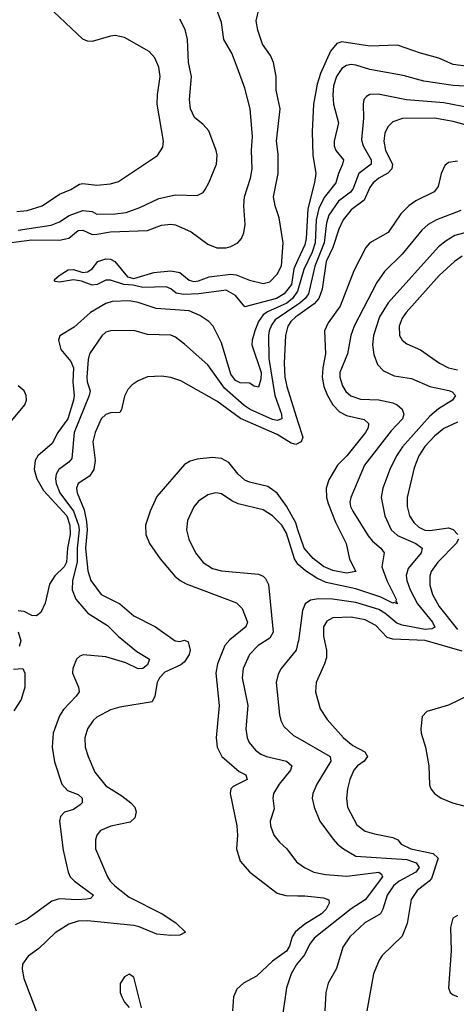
# Model space of a CAD drawing. Header units: inches. Extents: x 1173000 to 1307049, y 522583 to 678455.
# Tile 465 of 617: x 1228797 to 1230684, y 620338 to 624595. Entities that reach past the tile are written whole.
import ezdxf

# ---------------------------------------------------------------- set-up
doc = ezdxf.new("R2010")
doc.units = ezdxf.units.IN
doc.header["$MEASUREMENT"] = 0
doc.layers.add('B2622', color=7, linetype='Continuous')
doc.layers.add('B2632', color=7, linetype='Continuous')

msp = doc.modelspace()

# ---------------------------------------------------------------- linework, layer by layer
at = {"layer": 'B2622', "color": 5}
for points, elevation in [([(1228750, 623630), (1228850, 623643.5), (1228970, 623641.9), (1229010, 623651.4), (1229050, 623684.6), (1229070, 623685.1), (1229110, 623667), (1229130, 623668.3), (1229190, 623677.9), (1229350, 623684.6), (1229410, 623706.6), (1229450, 623711.2), (1229470, 623708.2), (1229537.8, 623677.8), (1229610, 623625.4), (1229650, 623609.4), (1229690, 623609.4), (1229710, 623614.4), (1229739.6, 623630), (1229756.4, 623650), (1229766.6, 623673.4), (1229772.4, 623710), (1229765.8, 623790), (1229768.2, 623830), (1229794.3, 623910), (1229802.5, 623950), (1229799.5, 624030), (1229803.4, 624090), (1229792.7, 624210), (1229770, 624299.3), (1229737.6, 624390), (1229714.8, 624450), (1229679.4, 624510), (1229670, 624582.7), (1229644.8, 624650)], 840), ([(1230000, 623556.6), (1229982.3, 623517.7), (1229971.3, 623450), (1229940.1, 623410), (1229906.7, 623390), (1229770, 623354), (1229730, 623403.5), (1229690, 623426.2), (1229571, 623410), (1229507.1, 623407.1), (1229473.6, 623413.6), (1229450, 623431.9), (1229430, 623440.3), (1229330, 623438), (1229288.2, 623448.2), (1229247, 623450), (1229190, 623469.8), (1229170, 623468.8), (1229132.7, 623450), (1229110, 623448), (1229064.6, 623464.6), (1229030, 623471.2), (1228970, 623460.4), (1228950, 623462.7), (1228946.3, 623470), (1228967.6, 623490), (1229006.5, 623513.5), (1229030, 623514.9), (1229070, 623502.7), (1229090, 623504.7), (1229110, 623518.7), (1229135.4, 623550), (1229170, 623561.2), (1229190, 623560.5), (1229209, 623550), (1229263.9, 623483.9), (1229290, 623475.8), (1229377.4, 623502.6), (1229450, 623509.1), (1229490, 623502), (1229530, 623469.2), (1229550, 623463.5), (1229570, 623465.8), (1229616.6, 623483.4), (1229710, 623495.8), (1229732.7, 623492.7), (1229790, 623469.5), (1229850, 623455.2), (1229878.2, 623461.8), (1229910, 623494.9), (1229928.4, 623531.6), (1229936.4, 623630), (1229919.1, 623739.1), (1229901.2, 623790), (1229894, 623830), (1229913.7, 623930), (1229914.6, 624014.6), (1229907.2, 624070), (1229923.1, 624210), (1229905.6, 624290), (1229905.7, 624350), (1229894.9, 624410), (1229880.8, 624440.8), (1229846.5, 624490), (1229826.4, 624550), (1229818.9, 624590), (1229837.8, 624670)], 820), ([(1228785.5, 623765.5), (1228830, 623770.1), (1228895.1, 623790), (1228970, 623840.5), (1229018.9, 623861.1), (1229055.5, 623884.5), (1229070, 623887.8), (1229130, 623880.1), (1229190, 623886), (1229224.3, 623895.7), (1229392.2, 624007.8), (1229415.9, 624044.1), (1229418.4, 624070), (1229391.7, 624230), (1229392.5, 624270), (1229404.7, 624350), (1229398.7, 624390), (1229382, 624430), (1229357.3, 624457.3), (1229250, 624518), (1229210, 624526.4), (1229190, 624524.2), (1229110, 624501.5), (1229090, 624502.7), (1229070, 624511.1), (1228944.4, 624630)], 880), ([(1228790, 623685.6), (1228933.3, 623706.7), (1228970, 623721.8), (1229011.5, 623748.5), (1229070, 623770.4), (1229110, 623766.1), (1229130, 623754.3), (1229210, 623755.3), (1229257.6, 623762.4), (1229317.1, 623782.9), (1229398.3, 623821.7), (1229470, 623838.2), (1229564.1, 623835.9), (1229590, 623848.8), (1229599.1, 623860.9), (1229615.3, 623890), (1229647.7, 623970), (1229650.8, 624010), (1229647.1, 624030), (1229614.3, 624114.3), (1229590, 624142), (1229552.3, 624172.3), (1229535.5, 624210), (1229531.6, 624250), (1229539.8, 624350), (1229527.1, 624410), (1229521.9, 624510), (1229512.7, 624552.7), (1229490, 624598)], 860), ([(1230000, 623426.3), (1229998.6, 623421.4), (1229976.6, 623390), (1229951.2, 623370), (1229867.6, 623332.4), (1229850, 623319.1), (1229830, 623290), (1229814.2, 623250), (1229801.7, 623210), (1229801.2, 623190), (1229840.2, 623070), (1229838.8, 623041.2), (1229830, 623006.3), (1229810, 623011.1), (1229790, 623024.2), (1229750, 623025.8), (1229730, 623035.9), (1229710, 623062.9), (1229670, 623198.9), (1229633.8, 623270), (1229614, 623290), (1229576.4, 623316.4), (1229530, 623336.7), (1229387.1, 623347.1), (1229310, 623371.9), (1229270, 623379.2), (1229196.3, 623376.3), (1229170, 623368.9), (1229103.9, 623330), (1229033.4, 623266.6), (1228971.1, 623228.9), (1228964.3, 623210), (1228975.7, 623170), (1229018, 623118), (1229030.3, 623090), (1229026.6, 623030), (1229033.3, 622970), (1229029.6, 622950), (1229004.8, 622870), (1228962.7, 622810), (1228937.1, 622762.9), (1228875.1, 622710), (1228863.5, 622690), (1228860.1, 622650), (1228871.4, 622610), (1228900.3, 622560.3), (1229000.6, 622450), (1229014.6, 622410), (1229015.6, 622370), (1229003.3, 622310), (1228999.3, 622250), (1228990, 622229.9), (1228948.8, 622191.2), (1228925.5, 622154.5), (1228907.9, 622072.1), (1228888.4, 622031.6), (1228870, 622018), (1228850, 622019), (1228816.2, 622036.2), (1228790, 622039.9)], 840), ([(1230000, 623364.4), (1229902, 623298), (1229885, 623275), (1229875.5, 623250), (1229872.2, 623230), (1229874.2, 623130), (1229900.3, 622970), (1229928.4, 622890), (1229930, 622869.2), (1229910, 622863), (1229890, 622867.2), (1229793.2, 622910), (1229766.8, 622926.8), (1229682, 623002), (1229610, 623102.6), (1229510, 623192.8), (1229470, 623222.4), (1229450, 623230.7), (1229350, 623234.1), (1229290, 623251.4), (1229190, 623249.8), (1229170, 623244.1), (1229151.8, 623228.2), (1229099.3, 623150), (1229093.4, 623126.6), (1229087.3, 623050), (1229088.8, 623030), (1229101.5, 622990), (1229098.2, 622970), (1229032.2, 622810), (1229022.1, 622697.9), (1229010, 622682), (1228966.1, 622650), (1228955, 622630), (1228951.9, 622610), (1228954.8, 622590), (1228970.4, 622550), (1229030.2, 622470.2), (1229051.6, 622410), (1229053.9, 622390), (1229045, 622310), (1229045.6, 622250), (1229025, 622170), (1229024, 622130), (1229040.4, 622090), (1229091.6, 622030), (1229176.3, 621976.3), (1229222.2, 621930), (1229303.1, 621863.1), (1229359, 621830), (1229350, 621806.4), (1229330, 621790.7), (1229310, 621789.3), (1229255.3, 621815.3), (1229170, 621840.7), (1229071.3, 621848.7), (1229056.5, 621843.5), (1229043.1, 621830), (1229027.4, 621790), (1229025.8, 621770), (1229051.5, 621710), (1229054.6, 621690), (1229040.9, 621670), (1228986.6, 621613.4), (1228970, 621585.4), (1228941.7, 621510), (1228937.5, 621450), (1228947.1, 621387.1), (1228979.4, 621290), (1229003.2, 621263.2), (1229050, 621245.1), (1229066.7, 621230), (1229067.9, 621210), (1229059.2, 621200.8), (1229030, 621181.1), (1228990.9, 621169.1), (1228974, 621150), (1228969.2, 621130), (1228985.4, 621005.4), (1229006.2, 620910), (1229015.8, 620890), (1229034, 620870), (1229116.4, 620810), (1229103.7, 620796.3), (1229087.8, 620792.2), (1229046, 620790), (1228970, 620794.9), (1228935.5, 620784.5), (1228830, 620706), (1228777.5, 620682.5)], 860), ([(1230000, 623316.3), (1229991.3, 623310), (1229969.7, 623290), (1229956.5, 623270), (1229946.5, 623230), (1229941, 623110), (1229943.8, 623050), (1229951.2, 623010), (1230000, 622856.5)], 880), ([(1230000, 622763), (1229990, 622758), (1229970, 622763.7), (1229910, 622801.2), (1229750.9, 622870.9), (1229650, 622946.1), (1229493.6, 623033.6), (1229450, 623049), (1229410, 623054.8), (1229349.4, 623050.6), (1229310, 623034.5), (1229283.5, 623016.5), (1229264.1, 622995.9), (1229250, 622967.6), (1229237.2, 622910), (1229230, 622897.6), (1229190, 622894.9), (1229170, 622889), (1229150, 622869.8), (1229123.7, 622810), (1229113.4, 622770), (1229123.9, 622690), (1229118, 622650), (1229098.4, 622621.6), (1229050, 622590.7), (1229042.9, 622570), (1229045.4, 622550), (1229076, 622476), (1229086.2, 622426.2), (1229088.9, 622390), (1229081.9, 622310), (1229091.8, 622211.8), (1229105.1, 622170), (1229150, 622110.1), (1229230, 622070.1), (1229290, 622018.4), (1229384.4, 621970), (1229468.5, 621910), (1229490, 621907.5), (1229510, 621912.2), (1229525.5, 621905.5), (1229533.5, 621870), (1229529.7, 621850), (1229510, 621818.7), (1229493.6, 621806.4), (1229425, 621775), (1229401.1, 621750), (1229390.9, 621730), (1229381.6, 621670), (1229370, 621646), (1229230, 621623.4), (1229190, 621611.2), (1229130, 621579.8), (1229114.7, 621565.3), (1229090.9, 621530), (1229079.1, 621490), (1229080.9, 621450), (1229093, 621410), (1229122.5, 621342.5), (1229170, 621282.4), (1229239.3, 621239.3), (1229277.3, 621210), (1229294.7, 621190), (1229300.2, 621170), (1229294.8, 621145.2), (1229274.4, 621125.6), (1229191.6, 621108.4), (1229147.1, 621090), (1229131, 621070), (1229124.2, 621050), (1229124.6, 621010), (1229177.3, 620890), (1229189, 620870), (1229208.4, 620850), (1229270, 620801.9), (1229412.6, 620730), (1229472.4, 620690), (1229513.7, 620650), (1229490, 620637.7), (1229450, 620635.4), (1229390, 620642.2), (1229313.8, 620673.8), (1229290, 620679), (1229090, 620699.2), (1229050, 620698), (1229010, 620684.3), (1228950, 620647.8), (1228880, 620580), (1228834.1, 620545.9), (1228810, 620511.8), (1228807.7, 620490), (1228815.3, 620450), (1228869, 620310)], 880), ([(1228690, 622776.1), (1228819.2, 622930), (1228827.1, 622950), (1228825.8, 622970), (1228816.8, 622990), (1228790, 623012)], 840), ([(1230000, 622389.6), (1229990, 622420.1), (1229950, 622492.5), (1229910, 622548.2), (1229870, 622576.7), (1229790, 622595.3), (1229770, 622604.2), (1229740.8, 622630), (1229700.6, 622680.6), (1229670, 622698.6), (1229630, 622702.4), (1229564.6, 622695.4), (1229533.4, 622686.6), (1229510, 622671.9), (1229390, 622534), (1229361.4, 622470), (1229341.6, 622410), (1229342.4, 622370), (1229358, 622330), (1229404.5, 622264.5), (1229467.6, 622190), (1229490.5, 622170.5), (1229516.8, 622156.8), (1229734.6, 622074.6), (1229758.5, 622050), (1229781.7, 621990), (1229774, 621970), (1229705.9, 621914.1), (1229684.1, 621890), (1229652.4, 621810), (1229645.4, 621770), (1229659.5, 621630), (1229646.5, 621490), (1229650.1, 621450), (1229670.9, 621410), (1229745.4, 621345.4), (1229774.4, 621330), (1229779.7, 621310), (1229719.4, 621280.6), (1229710.2, 621270), (1229707, 621250), (1229735.7, 621110), (1229738.3, 621070), (1229734, 621010), (1229750, 620957.1), (1229791.5, 620910), (1229910, 620818.2), (1229948.2, 620808.2), (1230000, 620807.3)], 920), ([(1230000, 622240.9), (1229984.6, 622264.6), (1229950, 622374.8), (1229930.8, 622410), (1229890, 622450.5), (1229850, 622476.7), (1229741.4, 622501.4), (1229714.4, 622514.4), (1229670, 622545.3), (1229644.7, 622550), (1229610, 622540.8), (1229570, 622513.8), (1229550.6, 622489.4), (1229522.3, 622430), (1229518.9, 622390), (1229528.6, 622350), (1229557.1, 622290), (1229590, 622247.8), (1229630, 622223), (1229670, 622211.9), (1229830, 622198.2), (1229849.5, 622189.5), (1229859.4, 622179.4), (1229872.8, 622152.8), (1229892.2, 621947.8), (1229878.1, 621921.9), (1229827.6, 621890), (1229790.2, 621850), (1229763, 621790), (1229758.1, 621750), (1229782.8, 621630), (1229774.8, 621530), (1229780.6, 621490), (1229789.3, 621470), (1229817.1, 621437.1), (1229840.1, 621420.1), (1229864.4, 621410), (1229950.4, 621390), (1229973.4, 621370), (1229967.9, 621350), (1229918.5, 621290), (1229894.3, 621250), (1229891.7, 621230), (1229896.7, 621183.3), (1229879.7, 621130), (1229881.1, 621110), (1229896.2, 621070), (1229919.5, 621039.5), (1229951.6, 621010), (1229994.3, 620954.3), (1230000, 620950.3)], 940), ([(1228790, 621948.8), (1228802.2, 621910), (1228795, 621885)], 840), ([(1230000, 621902.1), (1229991.8, 621870), (1229927.6, 621790), (1229914.8, 621765.2), (1229905.2, 621730), (1229920.2, 621590), (1229925.9, 621565.9), (1229939.4, 621539.4), (1229980.9, 621500.9), (1230000, 621490)], 960), ([(1228770, 621787.7), (1228810.8, 621790), (1228818.8, 621770), (1228818.8, 621710), (1228803.7, 621656.3), (1228772.2, 621607.8)], 840), ([(1230000, 620660.2), (1229987.8, 620650), (1229974.9, 620630), (1229962.7, 620590), (1229950, 620568), (1229890, 620524.9), (1229820, 620460), (1229765.2, 620430), (1229736.4, 620403.6), (1229721.9, 620370), (1229717.7, 620310)], 920), ([(1230000, 620517.7), (1229993.6, 620510), (1229971, 620470), (1229950.2, 620409.8), (1229932.6, 620290), (1229944.1, 620190), (1229930.2, 620110), (1229937.5, 620050), (1229938.3, 620000)], 940), ([(1229323.7, 620323.7), (1229290, 620456), (1229270, 620469.3), (1229250, 620457), (1229232.1, 620427.9), (1229232, 620390), (1229238.7, 620370), (1229250, 620348), (1229270, 620324.9)], 920)]:
    msp.add_lwpolyline(points, dxfattribs=dict(at, elevation=elevation))
at = {"layer": 'B2632', "color": 5}
for points, elevation in [([(1230770, 624389), (1230670, 624402.2), (1230608.8, 624428.8), (1230529.9, 624449.9), (1230430, 624484.9), (1230310, 624480.2), (1230190, 624500.2), (1230168.3, 624491.7), (1230140.4, 624459.6), (1230096.9, 624363.1), (1230083.4, 624316.6), (1230067.4, 624230), (1230061, 624110), (1230063.5, 624010), (1230077, 623930), (1230071.7, 623891.7), (1230042.3, 623777.7), (1230036, 623650), (1230030, 623622.6), (1230000, 623556.6)], 820), ([(1230750, 624306.7), (1230670.7, 624310.7), (1230544.5, 624330), (1230454, 624354), (1230310, 624380.2), (1230250, 624398.6), (1230230, 624400.9), (1230210, 624396.9), (1230190, 624383.7), (1230166.1, 624350), (1230154.2, 624310), (1230150.6, 624270.6), (1230153.3, 624230), (1230174.8, 624150), (1230156.2, 624070), (1230155.7, 624050), (1230163, 624030), (1230196.3, 623990), (1230192.4, 623970), (1230174.4, 623930), (1230164, 623890), (1230113.5, 623826.5), (1230090, 623778.4), (1230079.2, 623730), (1230074, 623630), (1230061, 623590), (1230025, 623515), (1230000, 623426.3)], 840), ([(1230750, 624212.6), (1230630, 624236.3), (1230469.2, 624249.2), (1230347, 624273), (1230310, 624271.9), (1230296.2, 624263.8), (1230285, 624250), (1230281.3, 624230), (1230282.9, 624170), (1230275.2, 624075.2), (1230282.3, 624050), (1230316.6, 623990), (1230315.7, 623970), (1230263, 623930), (1230237.5, 623862.5), (1230227.5, 623850), (1230175.7, 623810), (1230133.8, 623750), (1230123.5, 623716.5), (1230113.8, 623630), (1230072.6, 623530), (1230044.8, 623410), (1230030.7, 623390), (1230008.3, 623370), (1230000, 623364.4)], 860), ([(1230790, 624121.5), (1230670, 624154.9), (1230590, 624169), (1230451.2, 624168.8), (1230410, 624153.6), (1230388.1, 624131.9), (1230374.9, 624105.1), (1230371, 624070), (1230378.7, 624030), (1230408.3, 623970), (1230406, 623950), (1230388.1, 623931.9), (1230349.4, 623910), (1230325.1, 623890), (1230310, 623869.8), (1230285.4, 623814.6), (1230230, 623772.6), (1230195.3, 623730), (1230176.3, 623690), (1230150.9, 623610), (1230122.1, 623550), (1230104.6, 623430), (1230090, 623390), (1230070, 623367.2), (1230000, 623316.3)], 880), ([(1230690, 623983.8), (1230650, 623978.5), (1230635, 623965), (1230618.7, 623930), (1230606, 623874), (1230588.6, 623851.4), (1230510, 623812.1), (1230478.6, 623790), (1230444.1, 623755.9), (1230390, 623675.7), (1230310, 623630.5), (1230293.5, 623610), (1230241, 623510), (1230182.8, 623357.2), (1230130, 623284), (1230115.2, 623250), (1230119, 623150), (1230106.9, 623090), (1230105, 623050), (1230112.4, 623010), (1230127.1, 622970), (1230150.1, 622930), (1230179.3, 622899.3), (1230210, 622883.4), (1230286.5, 622866.5), (1230305.4, 622850), (1230302.6, 622830), (1230291.7, 622810), (1230210.6, 622709.4), (1230171.3, 622668.7), (1230133.9, 622606.1), (1230122.2, 622570), (1230122.8, 622530), (1230130, 622504.2), (1230162.4, 622422.4), (1230208.8, 622330), (1230223.2, 622263.2), (1230250.2, 622210), (1230210, 622202.6), (1230150, 622213.2), (1230110, 622230.6), (1230065.5, 622265.5), (1230026, 622310), (1230000, 622389.6)], 920), ([(1230703.9, 623770), (1230598.9, 623730), (1230562.8, 623710), (1230535.1, 623684.9), (1230450, 623581.4), (1230373.3, 623506.7), (1230341.2, 623458.8), (1230242.2, 623270), (1230228.9, 623230), (1230213.3, 623150), (1230180.5, 623070), (1230180.5, 623050), (1230192.1, 623012.1), (1230207.1, 622987.1), (1230228.5, 622968.5), (1230270, 622954.7), (1230350, 622952.3), (1230410, 622938.3), (1230428.9, 622930), (1230450, 622911.4), (1230458, 622890), (1230451.6, 622870), (1230402.9, 622817.1), (1230287.4, 622670), (1230228.7, 622530), (1230224.6, 622510), (1230227.5, 622490), (1230236.8, 622470), (1230303.2, 622363.2), (1230321.4, 622341.4), (1230358.5, 622310), (1230372.6, 622290), (1230362.2, 622230), (1230383.9, 622170), (1230424.4, 622090), (1230422.6, 622082.6), (1230430.6, 622069.4), (1230415.1, 622075.1), (1230410, 622072.4), (1230358.1, 622098.1), (1230250, 622134.6), (1230122.5, 622162.5), (1230081.3, 622181.3), (1230032, 622212), (1230000.4, 622240.4), (1230000, 622240.9)], 940), ([(1230780.3, 623690), (1230678.3, 623661.7), (1230640.3, 623639.7), (1230606.7, 623613.3), (1230390, 623371.2), (1230352.8, 623310), (1230326.2, 623230), (1230322.6, 623190), (1230327.6, 623147.6), (1230344.1, 623104.1), (1230370, 623076.5), (1230416, 623056), (1230490, 623044.6), (1230569.2, 623009.2), (1230652.6, 622992.6), (1230665.9, 622985.9), (1230680.7, 622970), (1230668.3, 622950), (1230607.6, 622912.4), (1230570, 622881.2), (1230451.2, 622748.8), (1230425.5, 622710), (1230396.8, 622650), (1230366.9, 622570), (1230358.8, 622530), (1230374.8, 622450), (1230402.6, 622390), (1230430, 622365.3), (1230509.2, 622330), (1230536.6, 622310), (1230532.5, 622290), (1230476.9, 622223.1), (1230468, 622192), (1230470.7, 622170), (1230485.2, 622130), (1230516.1, 622070), (1230581.3, 621990), (1230591.5, 621968.5), (1230578.7, 621961.3), (1230550, 621959.1), (1230450, 621977.2), (1230426.6, 621986.6), (1230375.1, 622030), (1230350, 622045.3), (1230250, 622075.2), (1230148.7, 622090), (1230089.1, 622090.9), (1230054.2, 622085.8), (1230030.7, 622069.3), (1230019.1, 622040.9), (1230002, 621910), (1230000, 621902.1)], 960), ([(1230710, 623572.3), (1230676.3, 623550), (1230610, 623489.9), (1230468.2, 623330), (1230450, 623304.8), (1230436.6, 623270), (1230439, 623230), (1230449.6, 623209.6), (1230470, 623193.8), (1230530, 623168), (1230610.9, 623110.9), (1230650, 623090.7), (1230690, 623081.5)], 980), ([(1230000, 622856.5), (1230021.2, 622790), (1230014, 622770), (1230000, 622763)], 880), ([(1230690, 622854.8), (1230630, 622827.7), (1230590, 622795.3), (1230547.8, 622750), (1230522.3, 622710), (1230502.8, 622657.2), (1230471.6, 622530), (1230472.5, 622490), (1230482.4, 622450), (1230500.8, 622420.8), (1230521.8, 622401.8), (1230548.8, 622388.8), (1230570, 622386.1), (1230650, 622397.9), (1230670.8, 622390.8), (1230691.4, 622370)], 980), ([(1230693.1, 622350), (1230683.1, 622330), (1230605, 622250), (1230576.3, 622210), (1230570.1, 622189.9), (1230570.1, 622150), (1230581.2, 622110), (1230610, 622058.8), (1230690, 621958.3)], 980), ([(1230710, 621864.7), (1230550, 621910.7), (1230410, 621917.3), (1230384.8, 621924.8), (1230336.5, 621976.5), (1230290, 622001.2), (1230230, 622012), (1230150.1, 622009.9), (1230124.7, 621995.3), (1230110.8, 621970), (1230109.6, 621930), (1230123.2, 621870), (1230122.9, 621837.1), (1230115.3, 621810), (1230078.2, 621730), (1230075.5, 621690), (1230095.3, 621615.3), (1230126.2, 621570), (1230196.4, 621490), (1230236.7, 621456.7), (1230289.2, 621430), (1230300.6, 621410), (1230285.5, 621390), (1230257.3, 621370), (1230241.9, 621350), (1230223.5, 621310), (1230213.5, 621270), (1230209.5, 621230), (1230214, 621190), (1230254.7, 621114.7), (1230290, 621087.5), (1230330, 621075.2), (1230410, 621060.1), (1230431.8, 621050), (1230446.3, 621030), (1230487.6, 621010), (1230583.6, 620990), (1230605.6, 620970), (1230577.2, 620882.8), (1230567.5, 620870), (1230514.6, 620830), (1230489.2, 620790.8), (1230472.4, 620687.6), (1230450, 620632.6), (1230364.5, 620550), (1230350.8, 620529.2), (1230326, 620470), (1230297.4, 620310)], 980), ([(1230790, 621699.6), (1230650, 621631.6), (1230556.3, 621603.7), (1230536.8, 621583.2), (1230530.4, 621529.6), (1230531.8, 621510), (1230551.2, 621450), (1230565.4, 621370), (1230567.9, 621287.9), (1230574, 621270), (1230590.3, 621250.3), (1230619.1, 621230), (1230667.3, 621210), (1230716.4, 621196.4)], 1020), ([(1230000, 621490), (1230139.3, 621410), (1230142.3, 621390), (1230081.3, 621290), (1230064.5, 621250), (1230061.8, 621230), (1230070.2, 621190), (1230094.6, 621130), (1230151.7, 621051.7), (1230170.1, 621030.1), (1230196.2, 621010), (1230250, 620978.3), (1230470, 620964), (1230510.8, 620950), (1230523.6, 620930), (1230508.8, 620910), (1230437.9, 620870), (1230413, 620850), (1230385.2, 620810), (1230367.4, 620750), (1230356.6, 620730), (1230288.4, 620690), (1230223.9, 620630), (1230194.4, 620585.6), (1230166.9, 620493.1), (1230130.2, 620430), (1230120.2, 620390), (1230115.9, 620310)], 960), ([(1230000, 620950.3), (1230028.5, 620930), (1230068.4, 620910), (1230118.9, 620898.9), (1230211.6, 620891.6), (1230348.9, 620908.9), (1230360.7, 620900.7), (1230364.6, 620890), (1230290.6, 620789.4), (1230230, 620751.2), (1230070, 620623.6), (1230050, 620597.1), (1230028.3, 620551.7), (1230000, 620517.7)], 940), ([(1230000, 620807.3), (1230030, 620806.8), (1230110, 620798.1), (1230133.4, 620790), (1230135.4, 620775.4), (1230121.5, 620750), (1230102, 620730), (1230030, 620685.2), (1230000, 620660.2)], 920), ([(1230690, 620722.3), (1230669.6, 620710.4), (1230659.1, 620670), (1230661.7, 620570), (1230650.3, 620410), (1230657.6, 620390), (1230670, 620378.7), (1230690, 620371.8)], 1020)]:
    msp.add_lwpolyline(points, dxfattribs=dict(at, elevation=elevation))

doc.saveas('drawing.dxf')
